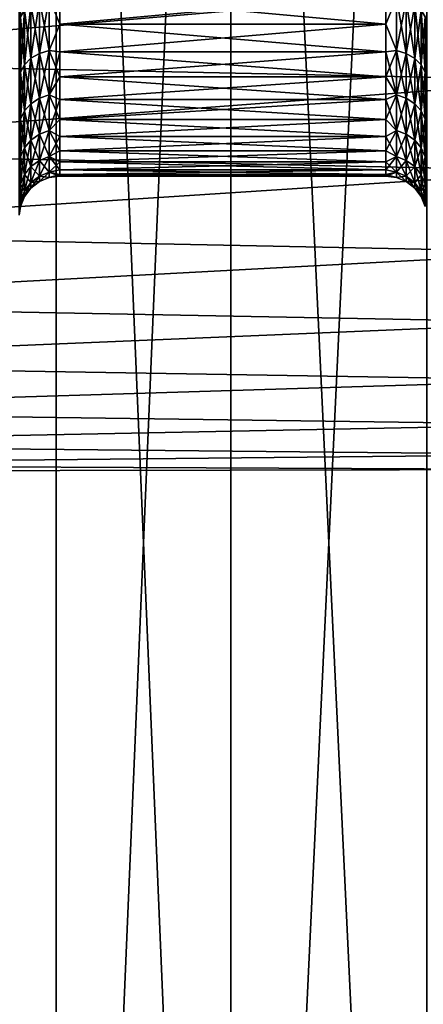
# Model space of a CAD drawing. Header units: metres. Extents: x -109 to 109, y -78 to 121.
# Tile 291 of 656: x -87.2 to -85.22, y 97.41 to 102.24. Entities that reach past the tile are written whole.
import ezdxf

# ---------------------------------------------------------------- set-up
doc = ezdxf.new("R2010")
doc.units = ezdxf.units.M
doc.layers.add('solid_508554_SW0001', color=7, linetype='CONTINUOUS')

msp = doc.modelspace()

# ---------------------------------------------------------------- linework, layer by layer
at = {"layer": 'solid_508554_SW0001'}
for points in [[(-87.758316, 109.825623, -25.499985), (-87.758324, 89.525627, -25.499985), (-87.017212, 89.525627, -24.358774)], [(-87.017204, 109.825623, -39.641228), (-87.017212, 89.525627, -39.641224), (-87.758324, 89.525627, -38.500015)], [(-87.017204, 109.825623, -39.641228), (-87.758324, 89.525627, -38.500015), (-87.758316, 109.825623, -38.500015)], [(-87.758316, 109.825623, -25.499985), (-87.017212, 89.525627, -24.358774), (-87.017204, 109.825623, -24.358772)], [(-87.017204, 109.825623, -24.358772), (-87.017212, 89.525627, -24.358774), (-86.160873, 89.525627, -23.301289)], [(-86.160873, 109.825623, -40.698708), (-86.160873, 89.525627, -40.698711), (-87.017212, 89.525627, -39.641224)], [(-86.160873, 109.825623, -40.698708), (-87.017212, 89.525627, -39.641224), (-87.017204, 109.825623, -39.641228)], [(-87.017204, 109.825623, -24.358772), (-86.160873, 89.525627, -23.301289), (-86.160873, 109.825623, -23.301292)], [(-86.160873, 109.825623, -23.301292), (-86.160873, 89.525627, -23.301289), (-85.198685, 89.525627, -22.339108)], [(-86.160873, 109.825623, -23.301292), (-85.198685, 89.525627, -22.339108), (-85.198708, 109.825623, -22.339127)], [(-85.198708, 109.825623, -41.660873), (-85.198685, 89.525627, -41.660892), (-86.160873, 89.525627, -40.698711)], [(-85.198708, 109.825623, -41.660873), (-86.160873, 89.525627, -40.698711), (-86.160873, 109.825623, -40.698708)], [(-89.027458, 102.041389, -28.526846), (-88.961327, 102.514099, -28.296583), (-84.5, 102.432037, -28.331148)], [(-88.961327, 102.514091, -35.703415), (-89.027458, 102.041382, -35.473152), (-84.5, 102.432037, -35.66885)], [(-87.193184, 102.258659, -29.96081), (-87.199997, 102.476906, -29.727566), (-87.199997, 102.155472, -29.98381)], [(-87.193184, 102.258659, -34.039192), (-87.199997, 102.155472, -34.016193), (-87.199997, 102.476906, -34.272438)], [(-89.027458, 102.041382, -35.473152), (-84.5, 101.947304, -35.417686), (-84.5, 102.432037, -35.66885)], [(-89.027458, 102.041389, -28.526846), (-84.5, 102.432037, -28.331148), (-84.5, 101.947304, -28.582314)], [(-87.051559, 102.351303, -33.93227), (-87, 102.36953, -33.939034), (-87, 102.222504, -33.80312)], [(-87.051559, 102.351303, -30.06773), (-87, 102.222504, -30.19688), (-87, 102.36953, -30.060968)], [(-85.400002, 102.222504, -33.80312), (-87, 102.222504, -33.80312), (-87, 102.36953, -33.939034)], [(-85.400002, 102.36953, -33.939034), (-85.400002, 102.222504, -33.80312), (-87, 102.36953, -33.939034)], [(-85.400002, 102.36953, -30.060968), (-87, 102.36953, -30.060968), (-87, 102.222504, -30.19688)], [(-85.400002, 102.222504, -30.19688), (-85.400002, 102.36953, -30.060968), (-87, 102.222504, -30.19688)], [(-85.348236, 102.351265, -30.067688), (-85.400002, 102.36953, -30.060968), (-85.400002, 102.222504, -30.19688)], [(-85.348236, 102.351265, -33.932312), (-85.400002, 102.222504, -33.80312), (-85.400002, 102.36953, -33.939034)], [(-87.17318, 102.290276, -34.002701), (-87.14135, 102.317421, -33.971375), (-87.14135, 102.054253, -33.708206)], [(-87.17318, 102.022926, -30.264648), (-87.14135, 102.054253, -30.291792), (-87.14135, 102.317421, -30.028624)], [(-87.17318, 102.290276, -29.997297), (-87.17318, 102.022926, -30.264648), (-87.14135, 102.317421, -30.028624)], [(-87.14135, 102.317421, -33.971375), (-87.099861, 102.338234, -33.947353), (-87.099861, 102.07827, -33.687389)], [(-87.14135, 102.054253, -30.291792), (-87.099861, 102.07827, -30.312609), (-87.099861, 102.338234, -30.052649)], [(-87.14135, 102.317421, -30.028624), (-87.14135, 102.054253, -30.291792), (-87.099861, 102.338234, -30.052649)], [(-87.14135, 102.054253, -33.708206), (-87.14135, 102.317421, -33.971375), (-87.099861, 102.07827, -33.687389)], [(-87.099861, 102.338234, -33.947353), (-87.051559, 102.351303, -33.93227), (-87.051559, 102.093353, -33.674324)], [(-87.099861, 102.07827, -30.312609), (-87.051559, 102.093353, -30.325678), (-87.051559, 102.351303, -30.06773)], [(-87.099861, 102.338234, -30.052649), (-87.099861, 102.07827, -30.312609), (-87.051559, 102.351303, -30.06773)], [(-87.099861, 102.07827, -33.687389), (-87.099861, 102.338234, -33.947353), (-87.051559, 102.093353, -33.674324)], [(-87.051559, 102.093353, -33.674324), (-87.051559, 102.351303, -33.93227), (-87, 102.222504, -33.80312)], [(-87.051559, 102.351303, -30.06773), (-87.051559, 102.093353, -30.325678), (-87, 102.222504, -30.19688)], [(-85.348236, 102.351265, -30.067688), (-85.400002, 102.222504, -30.19688), (-85.348236, 102.093315, -30.325642)], [(-85.348236, 102.093315, -33.674358), (-85.400002, 102.222504, -33.80312), (-85.348236, 102.351265, -33.932312)], [(-85.348236, 102.351265, -33.932312), (-85.299957, 102.338165, -33.94743), (-85.299957, 102.078194, -33.687458)], [(-85.348236, 102.093315, -33.674358), (-85.348236, 102.351265, -33.932312), (-85.299957, 102.078194, -33.687458)], [(-85.348236, 102.351265, -30.067688), (-85.348236, 102.093315, -30.325642), (-85.299957, 102.338165, -30.052568)], [(-85.348236, 102.093315, -30.325642), (-85.299957, 102.078194, -30.312542), (-85.299957, 102.338165, -30.052568)], [(-85.299957, 102.338165, -33.94743), (-85.258507, 102.317322, -33.971489), (-85.258507, 102.054138, -33.708305)], [(-85.299957, 102.078194, -33.687458), (-85.299957, 102.338165, -33.94743), (-85.258507, 102.054138, -33.708305)], [(-85.299957, 102.338165, -30.052568), (-85.299957, 102.078194, -30.312542), (-85.258507, 102.317322, -30.028511)], [(-85.299957, 102.078194, -30.312542), (-85.258507, 102.054138, -30.291697), (-85.258507, 102.317322, -30.028511)], [(-85.258507, 102.317322, -33.971489), (-85.226715, 102.290154, -34.002838), (-85.226715, 102.022789, -33.73547)], [(-85.258507, 102.054138, -33.708305), (-85.258507, 102.317322, -33.971489), (-85.226715, 102.022789, -33.73547)], [(-85.258507, 102.317322, -30.028511), (-85.258507, 102.054138, -30.291697), (-85.226715, 102.290154, -29.99716)], [(-87.193184, 102.258659, -34.039192), (-87.17318, 102.290276, -34.002701), (-87.17318, 102.022926, -33.735352)], [(-87.193184, 101.986435, -30.23303), (-87.17318, 102.022926, -30.264648), (-87.17318, 102.290276, -29.997297)], [(-87.193184, 102.258659, -29.96081), (-87.193184, 101.986435, -30.23303), (-87.17318, 102.290276, -29.997297)], [(-87.17318, 102.022926, -33.735352), (-87.17318, 102.290276, -34.002701), (-87.14135, 102.054253, -33.708206)], [(-85.258507, 102.054138, -30.291697), (-85.226715, 102.022789, -30.26453), (-85.226715, 102.290154, -29.99716)], [(-85.226715, 102.290154, -34.002838), (-85.206764, 102.258522, -34.039345), (-85.206764, 101.986282, -33.767101)], [(-85.226715, 102.022789, -33.73547), (-85.226715, 102.290154, -34.002838), (-85.206764, 101.986282, -33.767101)], [(-85.226715, 102.290154, -29.99716), (-85.226715, 102.022789, -30.26453), (-85.206764, 102.258522, -29.960657)], [(-87.193184, 102.258659, -29.96081), (-87.199997, 102.155472, -29.98381), (-87.193184, 101.986435, -30.23303)], [(-87.193184, 101.986435, -33.766968), (-87.199997, 102.155472, -34.016193), (-87.193184, 102.258659, -34.039192)], [(-87.193184, 101.986435, -33.766968), (-87.193184, 102.258659, -34.039192), (-87.17318, 102.022926, -33.735352)], [(-87.051559, 102.093353, -33.674324), (-87, 102.222504, -33.80312), (-87, 102.086586, -33.65609)], [(-87.051559, 102.093353, -30.325678), (-87, 102.086586, -30.34391), (-87, 102.222504, -30.19688)], [(-85.400002, 102.086586, -33.65609), (-87, 102.086586, -33.65609), (-87, 102.222504, -33.80312)], [(-85.400002, 102.222504, -33.80312), (-85.400002, 102.086586, -33.65609), (-87, 102.222504, -33.80312)], [(-85.400002, 102.222504, -30.19688), (-87, 102.222504, -30.19688), (-87, 102.086586, -30.34391)], [(-85.400002, 102.086586, -30.34391), (-85.400002, 102.222504, -30.19688), (-87, 102.086586, -30.34391)], [(-85.348236, 102.093315, -30.325642), (-85.400002, 102.222504, -30.19688), (-85.400002, 102.086586, -30.34391)], [(-85.348236, 102.093315, -33.674358), (-85.400002, 102.086586, -33.65609), (-85.400002, 102.222504, -33.80312)], [(-85.226715, 102.022789, -30.26453), (-85.206764, 101.986282, -30.232899), (-85.206764, 102.258522, -29.960657)], [(-87.193184, 101.986435, -30.23303), (-87.199997, 102.155472, -29.98381), (-87.199997, 101.875809, -30.285128)], [(-87.193184, 101.986435, -33.766968), (-87.199997, 101.875816, -33.714874), (-87.199997, 102.155472, -34.016193)], [(-87.14135, 102.054253, -33.708206), (-87.099861, 102.07827, -33.687389), (-87.099861, 101.857956, -33.393078)], [(-87.14135, 101.831215, -30.589735), (-87.099861, 101.857956, -30.606922), (-87.099861, 102.07827, -30.312609)], [(-87.14135, 102.054253, -30.291792), (-87.14135, 101.831215, -30.589735), (-87.099861, 102.07827, -30.312609)], [(-87.099861, 102.07827, -33.687389), (-87.051559, 102.093353, -33.674324), (-87.051559, 101.874741, -33.38229)], [(-87.099861, 101.857956, -30.606922), (-87.051559, 101.874741, -30.61771), (-87.051559, 102.093353, -30.325678)], [(-87.099861, 102.07827, -30.312609), (-87.099861, 101.857956, -30.606922), (-87.051559, 102.093353, -30.325678)], [(-87.099861, 101.857956, -33.393078), (-87.099861, 102.07827, -33.687389), (-87.051559, 101.874741, -33.38229)], [(-87.051559, 102.093353, -33.674324), (-87, 102.086586, -33.65609), (-87, 101.962631, -33.498852)], [(-87.051559, 101.874741, -33.38229), (-87.051559, 102.093353, -33.674324), (-87, 101.962631, -33.498852)], [(-87.051559, 102.093353, -30.325678), (-87.051559, 101.874741, -30.61771), (-87, 102.086586, -30.34391)], [(-87.051559, 101.874741, -30.61771), (-87, 101.962631, -30.50115), (-87, 102.086586, -30.34391)], [(-85.400002, 101.962631, -33.498852), (-87, 101.962631, -33.498852), (-87, 102.086586, -33.65609)], [(-85.400002, 102.086586, -33.65609), (-85.400002, 101.962631, -33.498852), (-87, 102.086586, -33.65609)], [(-85.400002, 102.086586, -30.34391), (-87, 102.086586, -30.34391), (-87, 101.962631, -30.50115)], [(-85.400002, 101.962631, -30.50115), (-85.400002, 102.086586, -30.34391), (-87, 101.962631, -30.50115)], [(-85.348236, 102.093315, -30.325642), (-85.400002, 102.086586, -30.34391), (-85.400002, 101.962631, -30.50115)], [(-85.348236, 102.093315, -30.325642), (-85.400002, 101.962631, -30.50115), (-85.348236, 101.874695, -30.617682)], [(-85.348236, 101.874695, -33.382317), (-85.400002, 102.086586, -33.65609), (-85.348236, 102.093315, -33.674358)], [(-85.348236, 101.874695, -33.382317), (-85.400002, 101.962631, -33.498852), (-85.400002, 102.086586, -33.65609)], [(-85.348236, 102.093315, -33.674358), (-85.299957, 102.078194, -33.687458), (-85.299957, 101.857864, -33.393135)], [(-85.348236, 101.874695, -33.382317), (-85.348236, 102.093315, -33.674358), (-85.299957, 101.857864, -33.393135)], [(-85.348236, 102.093315, -30.325642), (-85.348236, 101.874695, -30.617682), (-85.299957, 102.078194, -30.312542)], [(-85.348236, 101.874695, -30.617682), (-85.299957, 101.857864, -30.606865), (-85.299957, 102.078194, -30.312542)], [(-85.299957, 102.078194, -33.687458), (-85.258507, 102.054138, -33.708305), (-85.258507, 101.831085, -33.410343)], [(-85.299957, 101.857864, -33.393135), (-85.299957, 102.078194, -33.687458), (-85.258507, 101.831085, -33.410343)], [(-85.299957, 102.078194, -30.312542), (-85.299957, 101.857864, -30.606865), (-85.258507, 102.054138, -30.291697)], [(-89.105034, 101.599358, -28.819872), (-89.027458, 102.041389, -28.526846), (-84.5, 101.947304, -28.582314)], [(-89.027458, 102.041382, -35.473152), (-89.105034, 101.59935, -35.180126), (-84.5, 101.947304, -35.417686)], [(-87.193184, 101.986435, -33.766968), (-87.17318, 102.022926, -33.735352), (-87.17318, 101.796341, -33.432674)], [(-87.193184, 101.755722, -30.541224), (-87.17318, 101.796341, -30.567326), (-87.17318, 102.022926, -30.264648)], [(-87.193184, 101.986435, -30.23303), (-87.193184, 101.755722, -30.541224), (-87.17318, 102.022926, -30.264648)], [(-87.17318, 102.022926, -33.735352), (-87.14135, 102.054253, -33.708206), (-87.14135, 101.831215, -33.410263)], [(-87.17318, 101.796341, -30.567326), (-87.14135, 101.831215, -30.589735), (-87.14135, 102.054253, -30.291792)], [(-87.17318, 102.022926, -30.264648), (-87.17318, 101.796341, -30.567326), (-87.14135, 102.054253, -30.291792)], [(-87.17318, 101.796341, -33.432674), (-87.17318, 102.022926, -33.735352), (-87.14135, 101.831215, -33.410263)], [(-87.14135, 101.831215, -33.410263), (-87.14135, 102.054253, -33.708206), (-87.099861, 101.857956, -33.393078)], [(-85.299957, 101.857864, -30.606865), (-85.258507, 101.831085, -30.589655), (-85.258507, 102.054138, -30.291697)], [(-85.258507, 102.054138, -33.708305), (-85.226715, 102.022789, -33.73547), (-85.226715, 101.796188, -33.432774)], [(-85.258507, 101.831085, -33.410343), (-85.258507, 102.054138, -33.708305), (-85.226715, 101.796188, -33.432774)], [(-85.258507, 102.054138, -30.291697), (-85.258507, 101.831085, -30.589655), (-85.226715, 102.022789, -30.26453)], [(-85.258507, 101.831085, -30.589655), (-85.226715, 101.796188, -30.567228), (-85.226715, 102.022789, -30.26453)], [(-85.226715, 102.022789, -33.73547), (-85.206764, 101.986282, -33.767101), (-85.206764, 101.755554, -33.458885)], [(-85.226715, 101.796188, -33.432774), (-85.226715, 102.022789, -33.73547), (-85.206764, 101.755554, -33.458885)], [(-85.226715, 102.022789, -30.26453), (-85.226715, 101.796188, -30.567228), (-85.206764, 101.986282, -30.232899)], [(-87.193184, 101.986435, -30.23303), (-87.199997, 101.875809, -30.285128), (-87.193184, 101.755722, -30.541224)], [(-87.193184, 101.755722, -33.458778), (-87.199997, 101.875816, -33.714874), (-87.193184, 101.986435, -33.766968)], [(-87.193184, 101.755722, -33.458778), (-87.193184, 101.986435, -33.766968), (-87.17318, 101.796341, -33.432674)], [(-85.226715, 101.796188, -30.567228), (-85.206764, 101.755554, -30.541115), (-85.206764, 101.986282, -30.232899)], [(-89.105034, 101.59935, -35.180126), (-84.5, 101.501289, -35.102856), (-84.5, 101.947304, -35.417686)], [(-89.105034, 101.599358, -28.819872), (-84.5, 101.947304, -28.582314), (-84.5, 101.501289, -28.897144)], [(-87.051559, 101.874741, -33.38229), (-87, 101.962631, -33.498852), (-87, 101.851395, -33.332371)], [(-87.051559, 101.874741, -30.61771), (-87, 101.851395, -30.667631), (-87, 101.962631, -30.50115)], [(-85.400002, 101.851395, -33.332371), (-87, 101.851395, -33.332371), (-87, 101.962631, -33.498852)], [(-85.400002, 101.962631, -33.498852), (-85.400002, 101.851395, -33.332371), (-87, 101.962631, -33.498852)], [(-85.400002, 101.962631, -30.50115), (-87, 101.962631, -30.50115), (-87, 101.851395, -30.667631)], [(-85.400002, 101.851395, -30.667631), (-85.400002, 101.962631, -30.50115), (-87, 101.851395, -30.667631)], [(-85.348236, 101.874695, -30.617682), (-85.400002, 101.962631, -30.50115), (-85.400002, 101.851395, -30.667631)], [(-85.348236, 101.874695, -33.382317), (-85.400002, 101.851395, -33.332371), (-85.400002, 101.962631, -33.498852)], [(-87.193184, 101.755722, -33.458778), (-87.199997, 101.644196, -33.37524), (-87.199997, 101.875816, -33.714874)], [(-87.193184, 101.755722, -30.541224), (-87.199997, 101.875809, -30.285128), (-87.199997, 101.644196, -30.624765)], [(-87.17318, 101.796341, -33.432674), (-87.14135, 101.831215, -33.410263), (-87.14135, 101.652847, -33.083611)], [(-87.17318, 101.615143, -30.89917), (-87.14135, 101.652847, -30.916388), (-87.14135, 101.831215, -30.589735)], [(-87.17318, 101.796341, -30.567326), (-87.17318, 101.615143, -30.89917), (-87.14135, 101.831215, -30.589735)], [(-87.14135, 101.831215, -33.410263), (-87.099861, 101.857956, -33.393078), (-87.099861, 101.681763, -33.070408)], [(-87.14135, 101.652847, -30.916388), (-87.099861, 101.681763, -30.929594), (-87.099861, 101.857956, -30.606922)], [(-87.14135, 101.831215, -30.589735), (-87.14135, 101.652847, -30.916388), (-87.099861, 101.857956, -30.606922)], [(-87.14135, 101.652847, -33.083611), (-87.14135, 101.831215, -33.410263), (-87.099861, 101.681763, -33.070408)], [(-87.099861, 101.857956, -33.393078), (-87.051559, 101.874741, -33.38229), (-87.051559, 101.699913, -33.062119)], [(-87.099861, 101.681763, -30.929594), (-87.051559, 101.699913, -30.937883), (-87.051559, 101.874741, -30.61771)], [(-87.099861, 101.857956, -30.606922), (-87.099861, 101.681763, -30.929594), (-87.051559, 101.874741, -30.61771)], [(-87.099861, 101.681763, -33.070408), (-87.099861, 101.857956, -33.393078), (-87.051559, 101.699913, -33.062119)], [(-87.051559, 101.874741, -33.38229), (-87, 101.851395, -33.332371), (-87, 101.753555, -33.157673)], [(-87.051559, 101.699913, -33.062119), (-87.051559, 101.874741, -33.38229), (-87, 101.753555, -33.157673)], [(-87.051559, 101.874741, -30.61771), (-87.051559, 101.699913, -30.937883), (-87, 101.851395, -30.667631)], [(-87.051559, 101.699913, -30.937883), (-87, 101.753555, -30.842327), (-87, 101.851395, -30.667631)], [(-85.400002, 101.753555, -33.157673), (-87, 101.753555, -33.157673), (-87, 101.851395, -33.332371)], [(-85.400002, 101.851395, -33.332371), (-85.400002, 101.753555, -33.157673), (-87, 101.851395, -33.332371)], [(-85.400002, 101.851395, -30.667631), (-87, 101.851395, -30.667631), (-87, 101.753555, -30.842327)], [(-85.400002, 101.753555, -30.842327), (-85.400002, 101.851395, -30.667631), (-87, 101.753555, -30.842327)], [(-85.348236, 101.874695, -30.617682), (-85.400002, 101.851395, -30.667631), (-85.400002, 101.753555, -30.842327)], [(-85.348236, 101.874695, -30.617682), (-85.400002, 101.753555, -30.842327), (-85.348236, 101.699867, -30.93786)], [(-85.348236, 101.699867, -33.062138), (-85.400002, 101.851395, -33.332371), (-85.348236, 101.874695, -33.382317)], [(-85.348236, 101.699867, -33.062138), (-85.400002, 101.753555, -33.157673), (-85.400002, 101.851395, -33.332371)], [(-85.348236, 101.874695, -33.382317), (-85.299957, 101.857864, -33.393135), (-85.299957, 101.681664, -33.07045)], [(-85.348236, 101.699867, -33.062138), (-85.348236, 101.874695, -33.382317), (-85.299957, 101.681664, -33.07045)], [(-85.348236, 101.874695, -30.617682), (-85.348236, 101.699867, -30.93786), (-85.299957, 101.857864, -30.606865)], [(-85.348236, 101.699867, -30.93786), (-85.299957, 101.681664, -30.92955), (-85.299957, 101.857864, -30.606865)], [(-85.299957, 101.857864, -33.393135), (-85.258507, 101.831085, -33.410343), (-85.258507, 101.65271, -33.083675)], [(-85.299957, 101.681664, -33.07045), (-85.299957, 101.857864, -33.393135), (-85.258507, 101.65271, -33.083675)], [(-85.299957, 101.857864, -30.606865), (-85.299957, 101.681664, -30.92955), (-85.258507, 101.831085, -30.589655)], [(-85.299957, 101.681664, -30.92955), (-85.258507, 101.65271, -30.916327), (-85.258507, 101.831085, -30.589655)], [(-85.258507, 101.831085, -33.410343), (-85.226715, 101.796188, -33.432774), (-85.226715, 101.614975, -33.100906)], [(-85.258507, 101.65271, -33.083675), (-85.258507, 101.831085, -33.410343), (-85.226715, 101.614975, -33.100906)], [(-85.258507, 101.831085, -30.589655), (-85.258507, 101.65271, -30.916327), (-85.226715, 101.796188, -30.567228)], [(-87.193184, 101.755722, -33.458778), (-87.17318, 101.796341, -33.432674), (-87.17318, 101.615143, -33.10083)], [(-87.193184, 101.57122, -30.879112), (-87.17318, 101.615143, -30.89917), (-87.17318, 101.796341, -30.567326)], [(-87.193184, 101.755722, -30.541224), (-87.193184, 101.57122, -30.879112), (-87.17318, 101.796341, -30.567326)], [(-87.17318, 101.615143, -33.10083), (-87.17318, 101.796341, -33.432674), (-87.14135, 101.652847, -33.083611)], [(-85.258507, 101.65271, -30.916327), (-85.226715, 101.614975, -30.899094), (-85.226715, 101.796188, -30.567228)], [(-85.226715, 101.796188, -33.432774), (-85.206764, 101.755554, -33.458885), (-85.206764, 101.571037, -33.120972)], [(-85.226715, 101.614975, -33.100906), (-85.226715, 101.796188, -33.432774), (-85.206764, 101.571037, -33.120972)], [(-85.226715, 101.796188, -30.567228), (-85.226715, 101.614975, -30.899094), (-85.206764, 101.755554, -30.541115)], [(-87.193184, 101.755722, -30.541224), (-87.199997, 101.644196, -30.624765), (-87.193184, 101.57122, -30.879112)], [(-87.193184, 101.57122, -33.120888), (-87.199997, 101.644196, -33.37524), (-87.193184, 101.755722, -33.458778)], [(-87.193184, 101.57122, -33.120888), (-87.193184, 101.755722, -33.458778), (-87.17318, 101.615143, -33.10083)], [(-87.051559, 101.699913, -33.062119), (-87, 101.753555, -33.157673), (-87, 101.669731, -32.975842)], [(-87.051559, 101.699913, -30.937883), (-87, 101.669731, -31.024158), (-87, 101.753555, -30.842327)], [(-85.400002, 101.669731, -32.975842), (-87, 101.669731, -32.975842), (-87, 101.753555, -33.157673)], [(-85.400002, 101.753555, -33.157673), (-85.400002, 101.669731, -32.975842), (-87, 101.753555, -33.157673)], [(-85.400002, 101.753555, -30.842327), (-87, 101.753555, -30.842327), (-87, 101.669731, -31.024158)], [(-85.400002, 101.669731, -31.024158), (-85.400002, 101.753555, -30.842327), (-87, 101.669731, -31.024158)], [(-85.348236, 101.699867, -30.93786), (-85.400002, 101.753555, -30.842327), (-85.400002, 101.669731, -31.024158)], [(-85.348236, 101.699867, -33.062138), (-85.400002, 101.669731, -32.975842), (-85.400002, 101.753555, -33.157673)], [(-85.226715, 101.614975, -30.899094), (-85.206764, 101.571037, -30.879028), (-85.206764, 101.755554, -30.541115)], [(-87.099861, 101.681763, -33.070408), (-87.051559, 101.699913, -33.062119), (-87.051559, 101.572433, -32.720322)], [(-87.099861, 101.553284, -31.274055), (-87.051559, 101.572433, -31.279676), (-87.051559, 101.699913, -30.937883)], [(-87.099861, 101.681763, -30.929594), (-87.099861, 101.553284, -31.274055), (-87.051559, 101.699913, -30.937883)], [(-87.051559, 101.699913, -33.062119), (-87, 101.669731, -32.975842), (-87, 101.600433, -32.787991)], [(-87.051559, 101.572433, -32.720322), (-87.051559, 101.699913, -33.062119), (-87, 101.600433, -32.787991)], [(-87.051559, 101.699913, -30.937883), (-87.051559, 101.572433, -31.279676), (-87, 101.669731, -31.024158)], [(-85.348236, 101.699867, -30.93786), (-85.400002, 101.669731, -31.024158), (-85.400002, 101.600433, -31.212008)], [(-85.348236, 101.699867, -30.93786), (-85.400002, 101.600433, -31.212008), (-85.348236, 101.57238, -31.279661)], [(-85.348236, 101.57238, -32.720337), (-85.400002, 101.669731, -32.975842), (-85.348236, 101.699867, -33.062138)], [(-85.348236, 101.699867, -33.062138), (-85.299957, 101.681664, -33.07045), (-85.299957, 101.553185, -32.725975)], [(-85.348236, 101.57238, -32.720337), (-85.348236, 101.699867, -33.062138), (-85.299957, 101.553185, -32.725975)], [(-85.348236, 101.699867, -30.93786), (-85.348236, 101.57238, -31.279661), (-85.299957, 101.681664, -30.92955)], [(-87.193184, 101.57122, -30.879112), (-87.199997, 101.644196, -30.624765), (-87.199997, 101.465797, -30.995131)], [(-87.193184, 101.57122, -33.120888), (-87.199997, 101.465797, -33.004875), (-87.199997, 101.644196, -33.37524)], [(-87.17318, 101.615143, -33.10083), (-87.14135, 101.652847, -33.083611), (-87.14135, 101.522781, -32.734901)], [(-87.17318, 101.483009, -31.253422), (-87.14135, 101.522781, -31.265099), (-87.14135, 101.652847, -30.916388)], [(-87.17318, 101.615143, -30.89917), (-87.17318, 101.483009, -31.253422), (-87.14135, 101.652847, -30.916388)], [(-87.14135, 101.652847, -33.083611), (-87.099861, 101.681763, -33.070408), (-87.099861, 101.553284, -32.725945)], [(-87.14135, 101.522781, -31.265099), (-87.099861, 101.553284, -31.274055), (-87.099861, 101.681763, -30.929594)], [(-87.14135, 101.652847, -30.916388), (-87.14135, 101.522781, -31.265099), (-87.099861, 101.681763, -30.929594)], [(-87.14135, 101.522781, -32.734901), (-87.14135, 101.652847, -33.083611), (-87.099861, 101.553284, -32.725945)], [(-87.099861, 101.553284, -32.725945), (-87.099861, 101.681763, -33.070408), (-87.051559, 101.572433, -32.720322)], [(-87.051559, 101.572433, -31.279676), (-87, 101.600433, -31.212008), (-87, 101.669731, -31.024158)], [(-85.400002, 101.600433, -32.787991), (-87, 101.600433, -32.787991), (-87, 101.669731, -32.975842)], [(-85.400002, 101.669731, -32.975842), (-85.400002, 101.600433, -32.787991), (-87, 101.669731, -32.975842)], [(-85.400002, 101.669731, -31.024158), (-87, 101.669731, -31.024158), (-87, 101.600433, -31.212008)], [(-85.400002, 101.600433, -31.212008), (-85.400002, 101.669731, -31.024158), (-87, 101.600433, -31.212008)], [(-85.348236, 101.57238, -32.720337), (-85.400002, 101.600433, -32.787991), (-85.400002, 101.669731, -32.975842)], [(-85.348236, 101.57238, -31.279661), (-85.299957, 101.553185, -31.274025), (-85.299957, 101.681664, -30.92955)], [(-85.299957, 101.681664, -33.07045), (-85.258507, 101.65271, -33.083675), (-85.258507, 101.522644, -32.734943)], [(-85.299957, 101.553185, -32.725975), (-85.299957, 101.681664, -33.07045), (-85.258507, 101.522644, -32.734943)], [(-85.299957, 101.681664, -30.92955), (-85.299957, 101.553185, -31.274025), (-85.258507, 101.65271, -30.916327)], [(-85.299957, 101.553185, -31.274025), (-85.258507, 101.522644, -31.265059), (-85.258507, 101.65271, -30.916327)], [(-85.258507, 101.65271, -33.083675), (-85.226715, 101.614975, -33.100906), (-85.226715, 101.482841, -32.746628)], [(-85.258507, 101.522644, -32.734943), (-85.258507, 101.65271, -33.083675), (-85.226715, 101.482841, -32.746628)], [(-85.258507, 101.65271, -30.916327), (-85.258507, 101.522644, -31.265059), (-85.226715, 101.614975, -30.899094)], [(-89.188416, 101.197922, -29.170851), (-89.105034, 101.599358, -28.819872), (-84.5, 101.501289, -28.897144)], [(-89.105034, 101.59935, -35.180126), (-89.188416, 101.197914, -34.829144), (-84.5, 101.501289, -35.102856)], [(-87.193184, 101.57122, -33.120888), (-87.17318, 101.615143, -33.10083), (-87.17318, 101.483009, -32.746578)], [(-87.193184, 101.436684, -31.239819), (-87.17318, 101.483009, -31.253422), (-87.17318, 101.615143, -30.89917)], [(-87.193184, 101.57122, -30.879112), (-87.193184, 101.436684, -31.239819), (-87.17318, 101.615143, -30.89917)], [(-87.17318, 101.483009, -32.746578), (-87.17318, 101.615143, -33.10083), (-87.14135, 101.522781, -32.734901)], [(-87.051559, 101.572433, -32.720322), (-87, 101.600433, -32.787991), (-87, 101.546082, -32.595284)], [(-87.051559, 101.572433, -31.279676), (-87, 101.546082, -31.404716), (-87, 101.600433, -31.212008)], [(-85.400002, 101.546082, -32.595284), (-87, 101.546082, -32.595284), (-87, 101.600433, -32.787991)], [(-85.400002, 101.600433, -32.787991), (-85.400002, 101.546082, -32.595284), (-87, 101.600433, -32.787991)], [(-85.400002, 101.600433, -31.212008), (-87, 101.600433, -31.212008), (-87, 101.546082, -31.404716)], [(-85.400002, 101.546082, -31.404716), (-85.400002, 101.600433, -31.212008), (-87, 101.546082, -31.404716)], [(-85.348236, 101.57238, -31.279661), (-85.400002, 101.600433, -31.212008), (-85.400002, 101.546082, -31.404716)], [(-85.348236, 101.57238, -32.720337), (-85.400002, 101.546082, -32.595284), (-85.400002, 101.600433, -32.787991)], [(-85.258507, 101.522644, -31.265059), (-85.226715, 101.482841, -31.25337), (-85.226715, 101.614975, -30.899094)], [(-85.226715, 101.614975, -33.100906), (-85.206764, 101.571037, -33.120972), (-85.206764, 101.436493, -32.760239)], [(-85.226715, 101.482841, -32.746628), (-85.226715, 101.614975, -33.100906), (-85.206764, 101.436493, -32.760239)], [(-85.226715, 101.614975, -30.899094), (-85.226715, 101.482841, -31.25337), (-85.206764, 101.571037, -30.879028)], [(-87.193184, 101.57122, -30.879112), (-87.199997, 101.465797, -30.995131), (-87.193184, 101.436684, -31.239819)], [(-87.193184, 101.436684, -32.760181), (-87.199997, 101.465797, -33.004875), (-87.193184, 101.57122, -33.120888)], [(-87.193184, 101.436684, -32.760181), (-87.193184, 101.57122, -33.120888), (-87.17318, 101.483009, -32.746578)], [(-87.14135, 101.522781, -32.734901), (-87.099861, 101.553284, -32.725945), (-87.099861, 101.475136, -32.366707)], [(-87.14135, 101.443672, -31.628771), (-87.099861, 101.475136, -31.633295), (-87.099861, 101.553284, -31.274055)], [(-87.14135, 101.522781, -31.265099), (-87.14135, 101.443672, -31.628771), (-87.099861, 101.553284, -31.274055)], [(-87.099861, 101.553284, -32.725945), (-87.051559, 101.572433, -32.720322), (-87.051559, 101.494888, -32.363865)], [(-87.099861, 101.475136, -31.633295), (-87.051559, 101.494888, -31.636135), (-87.051559, 101.572433, -31.279676)], [(-87.099861, 101.553284, -31.274055), (-87.099861, 101.475136, -31.633295), (-87.051559, 101.572433, -31.279676)], [(-87.099861, 101.475136, -32.366707), (-87.099861, 101.553284, -32.725945), (-87.051559, 101.494888, -32.363865)], [(-87.051559, 101.572433, -32.720322), (-87, 101.546082, -32.595284), (-87, 101.507019, -32.398907)], [(-87.051559, 101.494888, -32.363865), (-87.051559, 101.572433, -32.720322), (-87, 101.507019, -32.398907)], [(-87.051559, 101.572433, -31.279676), (-87.051559, 101.494888, -31.636135), (-87, 101.546082, -31.404716)], [(-87.051559, 101.494888, -31.636135), (-87, 101.507019, -31.601093), (-87, 101.546082, -31.404716)], [(-85.400002, 101.507019, -32.398907), (-87, 101.507019, -32.398907), (-87, 101.546082, -32.595284)], [(-85.400002, 101.546082, -32.595284), (-85.400002, 101.507019, -32.398907), (-87, 101.546082, -32.595284)], [(-85.400002, 101.546082, -31.404716), (-87, 101.546082, -31.404716), (-87, 101.507019, -31.601093)], [(-85.400002, 101.507019, -31.601093), (-85.400002, 101.546082, -31.404716), (-87, 101.507019, -31.601093)], [(-85.348236, 101.57238, -31.279661), (-85.400002, 101.546082, -31.404716), (-85.400002, 101.507019, -31.601093)], [(-85.348236, 101.57238, -31.279661), (-85.400002, 101.507019, -31.601093), (-85.348236, 101.494835, -31.636127)], [(-85.348236, 101.494835, -32.363873), (-85.400002, 101.546082, -32.595284), (-85.348236, 101.57238, -32.720337)], [(-85.348236, 101.494835, -32.363873), (-85.400002, 101.507019, -32.398907), (-85.400002, 101.546082, -32.595284)], [(-85.348236, 101.57238, -32.720337), (-85.299957, 101.553185, -32.725975), (-85.299957, 101.475037, -32.366718)], [(-85.348236, 101.494835, -32.363873), (-85.348236, 101.57238, -32.720337), (-85.299957, 101.475037, -32.366718)], [(-85.348236, 101.57238, -31.279661), (-85.348236, 101.494835, -31.636127), (-85.299957, 101.553185, -31.274025)], [(-85.348236, 101.494835, -31.636127), (-85.299957, 101.475037, -31.63328), (-85.299957, 101.553185, -31.274025)], [(-85.299957, 101.553185, -32.725975), (-85.258507, 101.522644, -32.734943), (-85.258507, 101.443527, -32.37125)], [(-85.299957, 101.475037, -32.366718), (-85.299957, 101.553185, -32.725975), (-85.258507, 101.443527, -32.37125)], [(-85.299957, 101.553185, -31.274025), (-85.299957, 101.475037, -31.63328), (-85.258507, 101.522644, -31.265059)], [(-85.226715, 101.482841, -31.25337), (-85.206764, 101.436493, -31.239761), (-85.206764, 101.571037, -30.879028)], [(-89.188416, 101.197914, -34.829144), (-84.5, 101.102295, -34.730225), (-84.5, 101.501289, -35.102856)], [(-89.188416, 101.197922, -29.170851), (-84.5, 101.501289, -28.897144), (-84.5, 101.102295, -29.269775)], [(-87.17318, 101.483009, -32.746578), (-87.14135, 101.522781, -32.734901), (-87.14135, 101.443672, -32.371227)], [(-87.17318, 101.402641, -31.622871), (-87.14135, 101.443672, -31.628771), (-87.14135, 101.522781, -31.265099)], [(-87.17318, 101.483009, -31.253422), (-87.17318, 101.402641, -31.622871), (-87.14135, 101.522781, -31.265099)], [(-87.14135, 101.443672, -32.371227), (-87.14135, 101.522781, -32.734901), (-87.099861, 101.475136, -32.366707)], [(-87.099861, 101.475136, -32.366707), (-87.051559, 101.494888, -32.363865), (-87.051559, 101.468864, -32)], [(-87.099861, 101.448906, -32), (-87.051559, 101.468864, -32), (-87.051559, 101.494888, -31.636135)], [(-87.099861, 101.475136, -31.633295), (-87.099861, 101.448906, -32), (-87.051559, 101.494888, -31.636135)], [(-87.051559, 101.494888, -32.363865), (-87, 101.507019, -32.398907), (-87, 101.48349, -32.200069)], [(-87.051559, 101.494888, -31.636135), (-87, 101.48349, -31.799931), (-87, 101.507019, -31.601093)], [(-87.051559, 101.494888, -32.363865), (-87, 101.48349, -32.200069), (-87, 101.475624, -32)], [(-87.051559, 101.468864, -32), (-87.051559, 101.494888, -32.363865), (-87, 101.475624, -32)], [(-87.051559, 101.494888, -31.636135), (-87.051559, 101.468864, -32), (-87, 101.48349, -31.799931)], [(-85.400002, 101.48349, -32.200069), (-87, 101.48349, -32.200069), (-87, 101.507019, -32.398907)], [(-85.400002, 101.507019, -32.398907), (-85.400002, 101.48349, -32.200069), (-87, 101.507019, -32.398907)], [(-85.400002, 101.507019, -31.601093), (-87, 101.507019, -31.601093), (-87, 101.48349, -31.799931)], [(-85.400002, 101.48349, -31.799931), (-85.400002, 101.507019, -31.601093), (-87, 101.48349, -31.799931)], [(-85.348236, 101.494835, -31.636127), (-85.400002, 101.507019, -31.601093), (-85.400002, 101.48349, -31.799931)], [(-85.348236, 101.494835, -32.363873), (-85.400002, 101.48349, -32.200069), (-85.400002, 101.507019, -32.398907)], [(-85.348236, 101.494835, -31.636127), (-85.400002, 101.48349, -31.799931), (-85.400002, 101.475624, -32)], [(-85.348236, 101.494835, -31.636127), (-85.400002, 101.475624, -32), (-85.348236, 101.468811, -32)], [(-85.348236, 101.468811, -32), (-85.400002, 101.48349, -32.200069), (-85.348236, 101.494835, -32.363873)], [(-85.348236, 101.494835, -32.363873), (-85.299957, 101.475037, -32.366718), (-85.299957, 101.448807, -32)], [(-85.348236, 101.468811, -32), (-85.348236, 101.494835, -32.363873), (-85.299957, 101.448807, -32)], [(-85.348236, 101.494835, -31.636127), (-85.348236, 101.468811, -32), (-85.299957, 101.475037, -31.63328)], [(-85.299957, 101.475037, -31.63328), (-85.258507, 101.443527, -31.62875), (-85.258507, 101.522644, -31.265059)], [(-85.258507, 101.522644, -32.734943), (-85.226715, 101.482841, -32.746628), (-85.226715, 101.402466, -32.377155)], [(-85.258507, 101.443527, -32.37125), (-85.258507, 101.522644, -32.734943), (-85.226715, 101.402466, -32.377155)], [(-85.258507, 101.522644, -31.265059), (-85.258507, 101.443527, -31.62875), (-85.226715, 101.482841, -31.25337)], [(-87.193184, 101.436684, -31.239819), (-87.199997, 101.465797, -30.995131), (-87.199997, 101.344604, -31.387953)], [(-87.193184, 101.436684, -32.760181), (-87.199997, 101.344604, -32.612053), (-87.199997, 101.465797, -33.004875)], [(-87.193184, 101.436684, -32.760181), (-87.17318, 101.483009, -32.746578), (-87.17318, 101.402641, -32.377129)], [(-87.193184, 101.354851, -31.616001), (-87.17318, 101.402641, -31.622871), (-87.17318, 101.483009, -31.253422)], [(-87.193184, 101.436684, -31.239819), (-87.193184, 101.354851, -31.616001), (-87.17318, 101.483009, -31.253422)], [(-87.17318, 101.402641, -32.377129), (-87.17318, 101.483009, -32.746578), (-87.14135, 101.443672, -32.371227)], [(-87.17318, 101.402641, -32.377129), (-87.14135, 101.443672, -32.371227), (-87.14135, 101.417122, -32)], [(-87.17318, 101.375671, -32), (-87.14135, 101.417122, -32), (-87.14135, 101.443672, -31.628771)], [(-87.17318, 101.402641, -31.622871), (-87.17318, 101.375671, -32), (-87.14135, 101.443672, -31.628771)], [(-87.14135, 101.443672, -32.371227), (-87.099861, 101.475136, -32.366707), (-87.099861, 101.448906, -32)], [(-87.14135, 101.417122, -32), (-87.099861, 101.448906, -32), (-87.099861, 101.475136, -31.633295)], [(-87.14135, 101.443672, -31.628771), (-87.14135, 101.417122, -32), (-87.099861, 101.475136, -31.633295)], [(-87.14135, 101.417122, -32), (-87.14135, 101.443672, -32.371227), (-87.099861, 101.448906, -32)], [(-87.099861, 101.448906, -32), (-87.099861, 101.475136, -32.366707), (-87.051559, 101.468864, -32)], [(-87.051559, 101.468864, -32), (-87, 101.475624, -32), (-87, 101.48349, -31.799931)], [(-85.400002, 101.475624, -32), (-87, 101.475624, -32), (-87, 101.48349, -32.200069)], [(-85.400002, 101.48349, -32.200069), (-85.400002, 101.475624, -32), (-87, 101.48349, -32.200069)], [(-85.400002, 101.48349, -31.799931), (-87, 101.48349, -31.799931), (-87, 101.475624, -32)], [(-85.400002, 101.475624, -32), (-85.400002, 101.48349, -31.799931), (-87, 101.475624, -32)], [(-85.348236, 101.468811, -32), (-85.400002, 101.475624, -32), (-85.400002, 101.48349, -32.200069)], [(-85.348236, 101.468811, -32), (-85.299957, 101.448807, -32), (-85.299957, 101.475037, -31.63328)], [(-85.299957, 101.475037, -32.366718), (-85.258507, 101.443527, -32.37125), (-85.258507, 101.416977, -32)], [(-85.299957, 101.448807, -32), (-85.299957, 101.475037, -32.366718), (-85.258507, 101.416977, -32)], [(-85.299957, 101.475037, -31.63328), (-85.299957, 101.448807, -32), (-85.258507, 101.443527, -31.62875)], [(-85.299957, 101.448807, -32), (-85.258507, 101.416977, -32), (-85.258507, 101.443527, -31.62875)], [(-85.258507, 101.443527, -31.62875), (-85.226715, 101.402466, -31.622847), (-85.226715, 101.482841, -31.25337)], [(-85.258507, 101.443527, -32.37125), (-85.226715, 101.402466, -32.377155), (-85.226715, 101.375488, -32)], [(-85.258507, 101.416977, -32), (-85.258507, 101.443527, -32.37125), (-85.226715, 101.375488, -32)], [(-85.258507, 101.443527, -31.62875), (-85.258507, 101.416977, -32), (-85.226715, 101.402466, -31.622847)], [(-85.226715, 101.482841, -32.746628), (-85.206764, 101.436493, -32.760239), (-85.206764, 101.354652, -32.384029)], [(-85.226715, 101.402466, -32.377155), (-85.226715, 101.482841, -32.746628), (-85.206764, 101.354652, -32.384029)], [(-85.226715, 101.482841, -31.25337), (-85.226715, 101.402466, -31.622847), (-85.206764, 101.436493, -31.239761)], [(-87.193184, 101.436684, -31.239819), (-87.199997, 101.344604, -31.387953), (-87.193184, 101.354851, -31.616001)], [(-87.193184, 101.354851, -32.383999), (-87.199997, 101.344604, -32.612053), (-87.193184, 101.436684, -32.760181)], [(-87.193184, 101.354851, -32.383999), (-87.193184, 101.436684, -32.760181), (-87.17318, 101.402641, -32.377129)], [(-87.193184, 101.354851, -32.383999), (-87.17318, 101.402641, -32.377129), (-87.17318, 101.375671, -32)], [(-87.193184, 101.327393, -32), (-87.17318, 101.375671, -32), (-87.17318, 101.402641, -31.622871)], [(-87.193184, 101.354851, -31.616001), (-87.193184, 101.327393, -32), (-87.17318, 101.402641, -31.622871)], [(-87.17318, 101.375671, -32), (-87.17318, 101.402641, -32.377129), (-87.14135, 101.417122, -32)], [(-85.258507, 101.416977, -32), (-85.226715, 101.375488, -32), (-85.226715, 101.402466, -31.622847)], [(-85.226715, 101.402466, -31.622847), (-85.206764, 101.354652, -31.615973), (-85.206764, 101.436493, -31.239761)], [(-85.226715, 101.402466, -32.377155), (-85.206764, 101.354652, -32.384029), (-85.206764, 101.327187, -32)], [(-85.226715, 101.375488, -32), (-85.226715, 101.402466, -32.377155), (-85.206764, 101.327187, -32)], [(-85.226715, 101.402466, -31.622847), (-85.226715, 101.375488, -32), (-85.206764, 101.354652, -31.615973)], [(-87.193184, 101.354851, -31.616001), (-87.199997, 101.344604, -31.387953), (-87.199997, 101.283318, -31.794455)], [(-87.193184, 101.354851, -31.616001), (-87.199997, 101.283318, -31.794455), (-87.193184, 101.327393, -32)], [(-87.193184, 101.354851, -32.383999), (-87.199997, 101.283318, -32.205551), (-87.199997, 101.344604, -32.612053)], [(-87.193184, 101.327393, -32), (-87.199997, 101.283318, -32.205551), (-87.193184, 101.354851, -32.383999)], [(-87.193184, 101.327393, -32), (-87.193184, 101.354851, -32.383999), (-87.17318, 101.375671, -32)], [(-85.226715, 101.375488, -32), (-85.206764, 101.327187, -32), (-85.206764, 101.354652, -31.615973)], [(-87.193184, 101.327393, -32), (-87.199997, 101.283318, -31.794455), (-87.199997, 101.283318, -32.205551)], [(-89.27124, 100.84687, -29.571934), (-89.188416, 101.197922, -29.170851), (-84.5, 101.102295, -29.269775)], [(-89.188416, 101.197914, -34.829144), (-89.27124, 100.846863, -34.428062), (-84.5, 101.102295, -34.730225)], [(-89.27124, 100.846863, -34.428062), (-84.5, 100.757759, -34.306732), (-84.5, 101.102295, -34.730225)], [(-89.27124, 100.84687, -29.571934), (-84.5, 101.102295, -29.269775), (-84.5, 100.757759, -29.693266)], [(-89.347313, 100.553818, -30.013409), (-89.27124, 100.84687, -29.571934), (-84.5, 100.757759, -29.693266)], [(-89.27124, 100.846863, -34.428062), (-89.347313, 100.553818, -33.986588), (-84.5, 100.757759, -34.306732)], [(-89.347313, 100.553818, -33.986588), (-84.5, 100.474091, -33.840271), (-84.5, 100.757759, -34.306732)], [(-89.347313, 100.553818, -30.013409), (-84.5, 100.757759, -29.693266), (-84.5, 100.474091, -30.159729)], [(-89.347313, 100.553818, -33.986588), (-89.411507, 100.323318, -33.51424), (-84.5, 100.474091, -33.840271)], [(-89.411507, 100.323318, -30.485758), (-89.347313, 100.553818, -30.013409), (-84.5, 100.474091, -30.159729)], [(-89.411507, 100.323318, -33.51424), (-84.5, 100.256584, -33.339527), (-84.5, 100.474091, -33.840271)], [(-89.411507, 100.323318, -30.485758), (-84.5, 100.474091, -30.159729), (-84.5, 100.256584, -30.660473)], [(-89.411507, 100.323318, -33.51424), (-89.459892, 100.157967, -33.020386), (-84.5, 100.256584, -33.339527)], [(-89.459892, 100.157967, -30.979614), (-89.411507, 100.323318, -30.485758), (-84.5, 100.256584, -30.660473)], [(-89.459892, 100.157967, -33.020386), (-84.5, 100.109291, -32.813831), (-84.5, 100.256584, -33.339527)], [(-89.459892, 100.157967, -30.979614), (-84.5, 100.256584, -30.660473), (-84.5, 100.109291, -31.186171)], [(-89.459892, 100.157967, -33.020386), (-89.489861, 100.058708, -32.513367), (-84.5, 100.109291, -32.813831)], [(-89.489861, 100.058708, -31.486633), (-89.459892, 100.157967, -30.979614), (-84.5, 100.109291, -31.186171)], [(-89.489861, 100.058708, -32.513367), (-84.5, 100.03495, -32.272972), (-84.5, 100.109291, -32.813831)], [(-89.489861, 100.058708, -31.486633), (-84.5, 100.109291, -31.186171), (-84.5, 100.03495, -31.727028)], [(-89.489861, 100.058708, -32.513367), (-89.5, 100.025627, -32), (-84.5, 100.03495, -32.272972)], [(-89.5, 100.025627, -32), (-89.489861, 100.058708, -31.486633), (-84.5, 100.03495, -31.727028)], [(-89.5, 100.025627, -32), (-84.5, 100.03495, -31.727028), (-84.5, 100.03495, -32.272972)]]:
    msp.add_3dface(points, dxfattribs=at)

doc.saveas('drawing.dxf')
